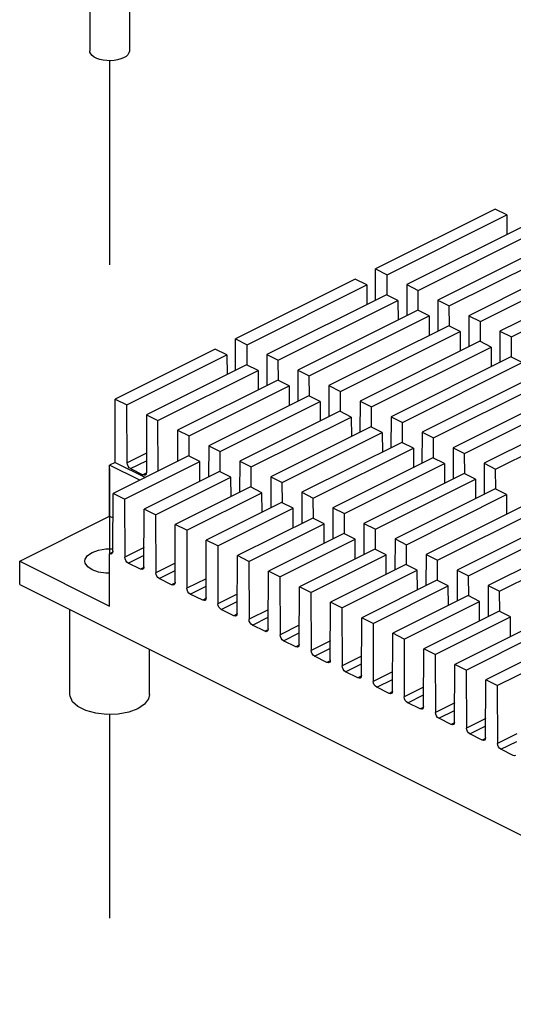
# Paper-space layout '005_EXP_CORICANT_PE_DRAWING_3_1' of a CAD drawing. Header units: millimetres. Extents: x 6 to 413, y 7 to 290.
# Tile 274 of 362: x 231.6 to 237.19, y 204.16 to 215.31. Entities that reach past the tile are written whole.
import ezdxf

# ---------------------------------------------------------------- set-up
doc = ezdxf.new("R2010")
doc.units = ezdxf.units.MM
doc.header["$LTSCALE"] = 23.1
doc.linetypes.add('DASHED', pattern=[0.2, 0.1, -0.1])
for name, color, linetype in [('000_OFFSET-LINES', 7, 'CONTINUOUS'), ('M2P5X17_BL219', 7, 'CONTINUOUS'), ('PCOM_B702_A__HEATSINK_BL253', 7, 'CONTINUOUS')]:
    doc.layers.add(name, color=color, linetype=linetype)

# ---------------------------------------------------------------- blocks, each defined once
blk = doc.blocks.new('M2P5X17_BL219', base_point=(232.615, 216.534))
at = {"layer": 'M2P5X17_BL219', "color": 7, "linetype": 'Continuous'}
for p, q in [((232.275, 218.148), (232.298, 218.16)), ((232.298, 218.16), (232.301, 218.162)), ((232.301, 218.162), (232.355, 218.184)), ((232.488, 217.936), (232.488, 218.191)), ((232.615, 218.031), (232.615, 218.159)), ((232.743, 217.936), (232.743, 218.191)), ((232.488, 217.98), (232.521, 217.964)), ((232.71, 217.964), (232.743, 217.98)), ((232.12, 217.934), (232.12, 217.869)), ((232.12, 217.869), (232.123, 217.841)), ((232.127, 217.819), (232.12, 217.869)), ((232.785, 217.961), (232.806, 217.972)), ((233.042, 217.932), (233.015, 217.9)), ((233.11, 217.869), (233.104, 217.821)), ((233.11, 217.934), (233.11, 217.869)), ((232.12, 217.791), (232.12, 217.682)), ((232.147, 217.77), (232.127, 217.819)), ((232.933, 217.843), (232.93, 217.841)), ((232.965, 217.759), (232.962, 217.757)), ((233.11, 217.788), (233.11, 217.682)), ((232.075, 217.682), (232.075, 217.604)), ((232.963, 217.693), (232.965, 217.694)), ((233.155, 217.682), (233.155, 217.604)), ((232.39, 217.359), (232.39, 214.954)), ((232.84, 217.359), (232.84, 214.954))]:
    blk.add_line(p, q, dxfattribs=at)
for points in [[(232.289, 218.157), (232.362, 218.187), (232.442, 218.209), (232.525, 218.221), (232.611, 218.226), (232.697, 218.222), (232.781, 218.21), (232.861, 218.19), (232.934, 218.161), (232.998, 218.124), (233.049, 218.08), (233.084, 218.032), (233.104, 217.983), (233.11, 217.934)], [(232.355, 218.184), (232.415, 218.202), (232.48, 218.216), (232.549, 218.224), (232.619, 218.226), (232.688, 218.223), (232.757, 218.215), (232.821, 218.201), (232.881, 218.182)], [(232.12, 217.934), (232.126, 217.982), (232.145, 218.029), (232.179, 218.076), (232.227, 218.12), (232.289, 218.157)], [(232.196, 217.922), (232.185, 217.938), (232.176, 217.955), (232.171, 217.972), (232.167, 217.989), (232.167, 218.006), (232.169, 218.023), (232.173, 218.04), (232.18, 218.057), (232.19, 218.073), (232.202, 218.089), (232.217, 218.105), (232.234, 218.12), (232.253, 218.134), (232.275, 218.148)], [(232.424, 218.163), (232.403, 218.152), (232.382, 218.14), (232.361, 218.127)], [(232.361, 218.127), (232.403, 218.12), (232.445, 218.109), (232.488, 218.095)], [(232.488, 218.095), (232.446, 218.067), (232.403, 218.035), (232.361, 218)], [(232.488, 218.191), (232.467, 218.182), (232.446, 218.173), (232.424, 218.163)], [(232.615, 218.159), (232.595, 218.166), (232.572, 218.173), (232.547, 218.18), (232.519, 218.186), (232.488, 218.191)], [(232.743, 218.191), (232.712, 218.186), (232.684, 218.18), (232.659, 218.173), (232.636, 218.166), (232.615, 218.159)], [(232.87, 218.127), (232.838, 218.146), (232.806, 218.163), (232.774, 218.178), (232.743, 218.191)], [(232.743, 218.095), (232.763, 218.102), (232.786, 218.109), (232.811, 218.116), (232.839, 218.122), (232.87, 218.127)], [(232.87, 218), (232.839, 218.026), (232.811, 218.048), (232.786, 218.066), (232.763, 218.082), (232.743, 218.095)], [(232.881, 218.182), (232.934, 218.16), (232.98, 218.133), (233.016, 218.103), (233.043, 218.07), (233.059, 218.036), (233.064, 218.001), (233.058, 217.966), (233.042, 217.932)], [(232.361, 218), (232.395, 217.986), (232.427, 217.971)], [(232.488, 217.936), (232.522, 217.965), (232.555, 217.99)], [(232.555, 217.99), (232.586, 218.012), (232.615, 218.031)], [(232.615, 218.031), (232.637, 218.017), (232.657, 218.003)], [(232.657, 218.003), (232.677, 217.99), (232.695, 217.976), (232.712, 217.962), (232.728, 217.949), (232.743, 217.936)], [(232.806, 217.972), (232.828, 217.982), (232.849, 217.992), (232.87, 218)], [(232.239, 217.773), (232.195, 217.803), (232.161, 217.835), (232.137, 217.87), (232.123, 217.906), (232.12, 217.934)], [(232.263, 217.863), (232.243, 217.877), (232.225, 217.891), (232.209, 217.906), (232.196, 217.922)], [(232.427, 217.971), (232.458, 217.954), (232.488, 217.936)], [(232.743, 217.936), (232.764, 217.949), (232.785, 217.961)], [(233.015, 217.9), (232.978, 217.87), (232.933, 217.843)], [(232.965, 217.694), (233.014, 217.722), (233.053, 217.753), (233.082, 217.787), (233.102, 217.822), (233.11, 217.859), (233.11, 217.869)], [(233.11, 217.934), (233.11, 217.924), (233.102, 217.887), (233.082, 217.851), (233.053, 217.818)], [(232.075, 217.682), (232.079, 217.712), (232.094, 217.752), (232.12, 217.79)], [(232.12, 217.791), (232.123, 217.818), (232.126, 217.825)], [(232.265, 217.616), (232.217, 217.644), (232.178, 217.675), (232.148, 217.709), (232.129, 217.745), (232.121, 217.781), (232.12, 217.791)], [(232.123, 217.841), (232.137, 217.805), (232.161, 217.77), (232.196, 217.738), (232.239, 217.708)], [(232.942, 217.645), (232.869, 217.615), (232.789, 217.594), (232.705, 217.581), (232.619, 217.576), (232.534, 217.58), (232.45, 217.592), (232.37, 217.612), (232.297, 217.641), (232.233, 217.678), (232.182, 217.722), (232.147, 217.77)], [(232.962, 217.757), (232.906, 217.733), (232.843, 217.714), (232.775, 217.699), (232.704, 217.69), (232.63, 217.686), (232.557, 217.688), (232.484, 217.695), (232.415, 217.707), (232.35, 217.725), (232.291, 217.747), (232.239, 217.773)], [(232.93, 217.841), (232.91, 217.832), (232.889, 217.824), (232.865, 217.815), (232.84, 217.807), (232.812, 217.8), (232.784, 217.794), (232.753, 217.788), (232.721, 217.784), (232.689, 217.78), (232.655, 217.778), (232.621, 217.777), (232.587, 217.778), (232.553, 217.779), (232.52, 217.782), (232.487, 217.787), (232.455, 217.792), (232.423, 217.799), (232.393, 217.807), (232.363, 217.816), (232.335, 217.826), (232.309, 217.838), (232.285, 217.85), (232.263, 217.863)], [(233.11, 217.791), (233.107, 217.763), (233.094, 217.727), (233.069, 217.692), (233.035, 217.659), (232.991, 217.629), (232.938, 217.603), (232.879, 217.581), (232.814, 217.564), (232.744, 217.552), (232.671, 217.545), (232.598, 217.543), (232.524, 217.547), (232.453, 217.557), (232.385, 217.572), (232.322, 217.592), (232.265, 217.616)], [(233.104, 217.821), (233.085, 217.773), (233.052, 217.726), (233.003, 217.682), (232.942, 217.645)], [(233.053, 217.818), (233.014, 217.786), (232.965, 217.759)], [(233.105, 217.824), (233.11, 217.8), (233.11, 217.791)], [(233.109, 217.789), (233.125, 217.771), (233.146, 217.732), (233.155, 217.692), (233.155, 217.682)], [(232.234, 217.491), (232.181, 217.521), (232.138, 217.556), (232.106, 217.593), (232.085, 217.631), (232.076, 217.672), (232.075, 217.682)], [(232.12, 217.682), (232.121, 217.673), (232.129, 217.636), (232.148, 217.6), (232.178, 217.566), (232.217, 217.535), (232.265, 217.507)], [(233.155, 217.682), (233.152, 217.651), (233.137, 217.612), (233.11, 217.574), (233.073, 217.538), (233.025, 217.506), (232.968, 217.477), (232.903, 217.453), (232.832, 217.434), (232.756, 217.421), (232.676, 217.413), (232.596, 217.412), (232.516, 217.416), (232.438, 217.427), (232.364, 217.443), (232.295, 217.464), (232.234, 217.491)], [(232.239, 217.708), (232.291, 217.682), (232.35, 217.66), (232.416, 217.642), (232.485, 217.63), (232.558, 217.623), (232.631, 217.621), (232.705, 217.625), (232.776, 217.635), (232.844, 217.649), (232.907, 217.669), (232.963, 217.693)], [(232.265, 217.507), (232.321, 217.482), (232.384, 217.463), (232.452, 217.448), (232.523, 217.438), (232.597, 217.434), (232.671, 217.436), (232.743, 217.443), (232.813, 217.455), (232.879, 217.472), (232.938, 217.494), (232.99, 217.52), (233.034, 217.55), (233.069, 217.582), (233.093, 217.617), (233.107, 217.654), (233.11, 217.682)], [(232.075, 217.604), (232.076, 217.594), (232.085, 217.554), (232.105, 217.515), (232.138, 217.478), (232.181, 217.443), (232.234, 217.413)], [(232.831, 217.356), (232.903, 217.375), (232.967, 217.399), (233.025, 217.427), (233.072, 217.46), (233.11, 217.496), (233.137, 217.534), (233.152, 217.573), (233.155, 217.604)], [(232.234, 217.413), (232.295, 217.386), (232.363, 217.365)], [(232.363, 217.365), (232.437, 217.349), (232.515, 217.338), (232.595, 217.334), (232.676, 217.335), (232.755, 217.343), (232.831, 217.356)], [(232.774, 214.874), (232.743, 214.861), (232.706, 214.851), (232.667, 214.844), (232.626, 214.841), (232.584, 214.842), (232.544, 214.847), (232.506, 214.855), (232.472, 214.867), (232.442, 214.882), (232.419, 214.899), (232.402, 214.918), (232.393, 214.938), (232.39, 214.954)], [(232.84, 214.954), (232.84, 214.948), (232.834, 214.928), (232.821, 214.908), (232.801, 214.89), (232.774, 214.874)]]:
    blk.add_lwpolyline(points, dxfattribs=at)
blk = doc.blocks.new('PCOM_B702_A__HEATSINK_BL253', base_point=(243.689, 209.293))
at = {"layer": 'PCOM_B702_A__HEATSINK_BL253', "color": 7, "linetype": 'Continuous'}
for p, q in [((236.981, 213.16), (235.625, 212.482)), ((235.758, 212.416), (237.113, 213.094)), ((237.113, 213.094), (236.981, 213.16)), ((237.113, 213.094), (237.114, 212.872)), ((237.336, 212.983), (235.98, 212.305)), ((236.109, 212.24), (237.465, 212.918)), ((237.687, 212.807), (236.332, 212.129)), ((236.461, 212.065), (237.816, 212.742)), ((238.039, 212.631), (236.683, 211.953)), ((236.813, 211.889), (238.168, 212.567)), ((235.625, 212.128), (235.625, 212.482)), ((235.625, 212.482), (235.758, 212.416)), ((235.759, 212.187), (235.758, 212.416)), ((238.391, 212.455), (237.035, 211.777)), ((235.396, 212.368), (234.041, 211.69)), ((234.173, 211.624), (235.528, 212.302)), ((235.528, 212.302), (235.396, 212.368)), ((235.528, 212.302), (235.529, 212.08)), ((235.98, 212.305), (235.979, 211.952)), ((235.98, 212.305), (236.109, 212.24)), ((237.164, 211.713), (238.52, 212.391)), ((235.751, 212.19), (234.396, 211.513)), ((235.88, 212.126), (235.751, 212.19)), ((236.11, 212.011), (236.109, 212.24)), ((234.525, 211.448), (235.88, 212.126)), ((235.88, 212.126), (235.881, 211.904)), ((236.332, 212.129), (236.33, 211.777)), ((236.332, 212.129), (236.461, 212.065)), ((236.103, 212.015), (234.747, 211.337)), ((236.232, 211.95), (236.103, 212.015)), ((236.462, 211.835), (236.461, 212.065)), ((234.876, 211.272), (236.232, 211.95)), ((236.232, 211.95), (236.233, 211.728)), ((236.683, 211.953), (236.682, 211.601)), ((236.683, 211.953), (236.813, 211.889)), ((236.814, 211.659), (236.813, 211.889)), ((236.454, 211.839), (235.099, 211.161)), ((235.228, 211.096), (236.583, 211.774)), ((236.583, 211.774), (236.454, 211.839)), ((236.583, 211.774), (236.584, 211.552)), ((237.035, 211.777), (237.034, 211.425)), ((237.035, 211.777), (237.164, 211.713)), ((234.041, 211.335), (234.041, 211.69)), ((234.041, 211.69), (234.173, 211.624)), ((236.806, 211.663), (235.451, 210.985)), ((236.935, 211.598), (236.806, 211.663)), ((237.165, 211.483), (237.164, 211.713)), ((233.812, 211.575), (232.679, 211.009)), ((233.944, 211.509), (233.812, 211.575)), ((234.174, 211.394), (234.173, 211.624)), ((234.396, 211.513), (234.394, 211.16)), ((234.396, 211.513), (234.525, 211.448)), ((235.58, 210.921), (236.935, 211.598)), ((236.935, 211.598), (236.936, 211.376)), ((232.811, 210.943), (233.944, 211.509)), ((233.944, 211.509), (233.945, 211.287)), ((234.526, 211.218), (234.525, 211.448)), ((237.158, 211.487), (235.802, 210.809)), ((235.931, 210.745), (237.287, 211.423)), ((237.287, 211.423), (237.158, 211.487)), ((234.166, 211.398), (233.034, 210.832)), ((233.163, 210.767), (234.296, 211.333)), ((234.296, 211.333), (234.166, 211.398)), ((234.296, 211.333), (234.297, 211.111)), ((234.747, 211.337), (234.746, 210.984)), ((234.747, 211.337), (234.876, 211.272)), ((237.509, 211.311), (236.154, 210.633)), ((234.518, 211.222), (233.385, 210.656)), ((234.647, 211.158), (234.518, 211.222)), ((234.877, 211.043), (234.876, 211.272)), ((236.283, 210.569), (237.638, 211.247)), ((233.515, 210.591), (234.647, 211.158)), ((234.647, 211.158), (234.648, 210.936)), ((235.099, 211.161), (235.097, 210.809)), ((235.099, 211.161), (235.228, 211.096)), ((235.229, 210.867), (235.228, 211.096)), ((237.861, 211.135), (236.506, 210.458)), ((236.635, 210.393), (237.99, 211.071)), ((232.679, 210.292), (232.679, 211.009)), ((232.679, 211.009), (232.811, 210.943)), ((234.87, 211.046), (233.737, 210.48)), ((233.866, 210.415), (234.999, 210.982)), ((234.999, 210.982), (234.87, 211.046)), ((234.999, 210.982), (235, 210.76)), ((235.451, 210.985), (235.449, 210.633)), ((235.451, 210.985), (235.58, 210.921)), ((238.213, 210.96), (236.857, 210.282)), ((232.814, 210.286), (232.811, 210.943)), ((235.221, 210.871), (234.089, 210.304)), ((235.351, 210.806), (235.221, 210.871)), ((235.581, 210.691), (235.58, 210.921)), ((236.986, 210.217), (238.342, 210.895)), ((233.034, 210.832), (233.031, 210.178)), ((233.034, 210.832), (233.163, 210.767)), ((233.165, 210.194), (233.163, 210.767)), ((234.218, 210.24), (235.351, 210.806)), ((235.351, 210.806), (235.352, 210.584)), ((235.802, 210.809), (235.801, 210.457)), ((235.802, 210.809), (235.931, 210.745)), ((235.932, 210.515), (235.931, 210.745)), ((233.385, 210.656), (233.384, 210.303)), ((233.385, 210.656), (233.515, 210.591)), ((235.573, 210.695), (234.44, 210.128)), ((234.57, 210.064), (235.702, 210.63)), ((235.702, 210.63), (235.573, 210.695)), ((235.702, 210.63), (235.703, 210.408)), ((236.154, 210.633), (236.152, 210.281)), ((236.154, 210.633), (236.283, 210.569)), ((233.516, 210.362), (233.515, 210.591)), ((235.925, 210.519), (234.792, 209.953)), ((236.054, 210.454), (235.925, 210.519)), ((236.284, 210.339), (236.283, 210.569)), ((233.737, 210.48), (233.735, 210.128)), ((233.737, 210.48), (233.866, 210.415)), ((233.867, 210.186), (233.866, 210.415)), ((234.921, 209.888), (236.054, 210.454)), ((236.054, 210.454), (236.055, 210.232)), ((236.506, 210.458), (236.504, 210.105)), ((236.506, 210.458), (236.635, 210.393)), ((232.679, 210.292), (232.615, 210.26)), ((233.508, 210.365), (232.655, 209.939)), ((232.679, 210.292), (233.02, 210.121)), ((232.784, 209.874), (233.637, 210.301)), ((233.032, 210.395), (232.814, 210.286)), ((232.852, 210.221), (233.031, 210.31)), ((233.637, 210.301), (233.508, 210.365)), ((233.638, 210.079), (233.637, 210.301)), ((234.089, 210.304), (234.087, 209.952)), ((234.089, 210.304), (234.218, 210.24)), ((236.276, 210.343), (235.144, 209.777)), ((236.406, 210.279), (236.276, 210.343)), ((236.636, 210.164), (236.635, 210.393)), ((232.615, 209.683), (232.615, 210.26)), ((232.956, 210.09), (232.615, 210.26)), ((232.852, 210.221), (232.993, 210.151)), ((233.86, 210.19), (233.007, 209.763)), ((233.989, 210.125), (233.86, 210.19)), ((234.219, 210.01), (234.218, 210.24)), ((235.273, 209.712), (236.406, 210.279)), ((236.406, 210.279), (236.407, 210.056)), ((236.857, 210.282), (236.856, 209.929)), ((236.857, 210.282), (236.986, 210.217)), ((236.987, 209.988), (236.986, 210.217)), ((233.029, 210.169), (232.993, 210.151)), ((233.136, 209.699), (233.989, 210.125)), ((233.99, 209.903), (233.989, 210.125)), ((234.44, 210.128), (234.439, 209.776)), ((234.44, 210.128), (234.57, 210.064)), ((234.571, 209.834), (234.57, 210.064)), ((236.628, 210.167), (235.495, 209.601)), ((235.625, 209.536), (236.757, 210.103)), ((236.757, 210.103), (236.628, 210.167)), ((236.757, 210.103), (236.758, 209.881)), ((234.211, 210.014), (233.359, 209.587)), ((234.34, 209.949), (234.211, 210.014)), ((234.792, 209.953), (234.79, 209.6)), ((234.792, 209.953), (234.921, 209.888)), ((236.98, 209.991), (235.847, 209.425)), ((237.109, 209.927), (236.98, 209.991)), ((232.652, 209.285), (232.655, 209.939)), ((232.784, 209.874), (232.655, 209.939)), ((232.784, 209.874), (232.787, 209.218)), ((233.488, 209.523), (234.34, 209.949)), ((234.341, 209.727), (234.34, 209.949)), ((234.922, 209.658), (234.921, 209.888)), ((235.976, 209.36), (237.109, 209.927)), ((237.109, 209.927), (237.11, 209.705)), ((233.004, 209.11), (233.007, 209.763)), ((233.136, 209.699), (233.007, 209.763)), ((234.563, 209.838), (233.71, 209.412)), ((233.839, 209.347), (234.692, 209.773)), ((234.692, 209.773), (234.563, 209.838)), ((234.693, 209.551), (234.692, 209.773)), ((235.144, 209.777), (235.142, 209.424)), ((235.144, 209.777), (235.273, 209.712)), ((237.331, 209.816), (236.199, 209.249)), ((236.328, 209.185), (237.461, 209.751)), ((231.597, 209.174), (232.615, 209.683)), ((232.615, 209.683), (232.654, 209.664)), ((233.136, 209.699), (233.139, 209.042)), ((234.915, 209.662), (234.062, 209.236)), ((235.044, 209.598), (234.915, 209.662)), ((235.274, 209.483), (235.273, 209.712)), ((237.683, 209.64), (236.55, 209.073)), ((233.356, 208.934), (233.359, 209.587)), ((233.488, 209.523), (233.359, 209.587)), ((233.488, 209.523), (233.491, 208.866)), ((234.191, 209.171), (235.044, 209.598)), ((235.045, 209.376), (235.044, 209.598)), ((235.495, 209.601), (235.494, 209.248)), ((235.495, 209.601), (235.625, 209.536)), ((235.626, 209.307), (235.625, 209.536)), ((236.68, 209.009), (237.812, 209.575)), ((233.707, 208.758), (233.71, 209.412)), ((233.839, 209.347), (233.71, 209.412)), ((235.266, 209.486), (234.414, 209.06)), ((234.543, 208.995), (235.395, 209.422)), ((235.395, 209.422), (235.266, 209.486)), ((235.396, 209.2), (235.395, 209.422)), ((235.847, 209.425), (235.845, 209.073)), ((235.847, 209.425), (235.976, 209.36)), ((238.035, 209.464), (236.902, 208.898)), ((237.031, 208.833), (238.164, 209.399)), ((233.005, 209.327), (232.787, 209.218)), ((233.839, 209.347), (233.842, 208.691)), ((235.618, 209.31), (234.765, 208.884)), ((235.747, 209.246), (235.618, 209.31)), ((235.977, 209.131), (235.976, 209.36)), ((231.597, 208.909), (231.597, 209.174)), ((231.597, 209.174), (232.615, 208.665)), ((232.65, 209.275), (232.615, 209.257)), ((232.615, 208.665), (232.615, 209.257)), ((232.825, 209.152), (233.005, 209.242)), ((234.059, 208.582), (234.062, 209.236)), ((234.191, 209.171), (234.062, 209.236)), ((234.191, 209.171), (234.194, 208.515)), ((234.894, 208.82), (235.747, 209.246)), ((235.748, 209.024), (235.747, 209.246)), ((236.199, 209.249), (236.197, 208.897)), ((236.199, 209.249), (236.328, 209.185)), ((236.329, 208.955), (236.328, 209.185)), ((232.966, 209.082), (232.825, 209.152)), ((233.002, 209.101), (232.966, 209.082)), ((233.357, 209.151), (233.139, 209.042)), ((233.177, 208.977), (233.356, 209.066)), ((234.411, 208.406), (234.414, 209.06)), ((234.543, 208.995), (234.414, 209.06)), ((235.97, 209.135), (235.117, 208.708)), ((235.246, 208.644), (236.099, 209.07)), ((236.099, 209.07), (235.97, 209.135)), ((236.1, 208.848), (236.099, 209.07)), ((236.55, 209.073), (236.549, 208.721)), ((236.55, 209.073), (236.68, 209.009)), ((233.317, 208.906), (233.177, 208.977)), ((233.708, 208.975), (233.491, 208.866)), ((234.543, 208.995), (234.546, 208.339)), ((236.321, 208.959), (235.469, 208.532)), ((236.45, 208.894), (236.321, 208.959)), ((236.681, 208.779), (236.68, 209.009)), ((231.597, 208.909), (243.689, 202.864)), ((233.354, 208.925), (233.317, 208.906)), ((233.529, 208.801), (233.708, 208.89)), ((234.762, 208.231), (234.765, 208.884)), ((234.894, 208.82), (234.765, 208.884)), ((235.598, 208.468), (236.45, 208.894)), ((236.451, 208.672), (236.45, 208.894)), ((236.902, 208.898), (236.9, 208.545)), ((236.902, 208.898), (237.031, 208.833)), ((233.669, 208.731), (233.529, 208.801)), ((233.706, 208.749), (233.669, 208.731)), ((234.06, 208.799), (233.842, 208.691)), ((234.894, 208.82), (234.897, 208.163)), ((236.673, 208.783), (235.82, 208.357)), ((236.802, 208.718), (236.673, 208.783)), ((237.032, 208.603), (237.031, 208.833)), ((232.165, 207.662), (232.165, 208.625)), ((233.88, 208.625), (234.06, 208.715)), ((234.021, 208.555), (233.88, 208.625)), ((234.412, 208.624), (234.194, 208.515)), ((235.114, 208.055), (235.117, 208.708)), ((235.246, 208.644), (235.117, 208.708)), ((235.246, 208.644), (235.249, 207.987)), ((235.949, 208.292), (236.802, 208.718)), ((236.803, 208.496), (236.802, 208.718)), ((234.057, 208.573), (234.021, 208.555)), ((234.232, 208.449), (234.411, 208.539)), ((235.466, 207.879), (235.469, 208.532)), ((235.598, 208.468), (235.469, 208.532)), ((237.025, 208.607), (236.172, 208.181)), ((236.301, 208.116), (237.154, 208.543)), ((237.154, 208.543), (237.025, 208.607)), ((237.155, 208.321), (237.154, 208.543)), ((234.372, 208.379), (234.232, 208.449)), ((234.409, 208.397), (234.372, 208.379)), ((234.763, 208.448), (234.546, 208.339)), ((235.598, 208.468), (235.601, 207.811)), ((237.376, 208.431), (236.524, 208.005)), ((234.584, 208.273), (234.763, 208.363)), ((235.817, 207.703), (235.82, 208.357)), ((235.949, 208.292), (235.82, 208.357)), ((235.949, 208.292), (235.952, 207.636)), ((236.653, 207.94), (237.505, 208.367)), ((233.065, 207.662), (233.065, 208.175)), ((234.724, 208.203), (234.584, 208.273)), ((234.761, 208.221), (234.724, 208.203)), ((235.115, 208.272), (234.897, 208.163)), ((234.935, 208.098), (235.115, 208.187)), ((236.169, 207.527), (236.172, 208.181)), ((236.301, 208.116), (236.172, 208.181)), ((237.728, 208.256), (236.875, 207.829)), ((237.004, 207.765), (237.857, 208.191)), ((235.076, 208.027), (234.935, 208.098)), ((235.467, 208.096), (235.249, 207.987)), ((236.301, 208.116), (236.304, 207.46)), ((235.112, 208.046), (235.076, 208.027)), ((235.287, 207.922), (235.466, 208.011)), ((236.521, 207.351), (236.524, 208.005)), ((236.653, 207.94), (236.524, 208.005)), ((235.427, 207.852), (235.287, 207.922)), ((235.464, 207.87), (235.427, 207.852)), ((235.818, 207.92), (235.601, 207.811)), ((235.639, 207.746), (235.818, 207.835)), ((236.653, 207.94), (236.656, 207.284)), ((235.779, 207.676), (235.639, 207.746)), ((236.17, 207.745), (235.952, 207.636)), ((236.872, 207.176), (236.875, 207.829)), ((237.004, 207.765), (236.875, 207.829)), ((237.004, 207.765), (237.007, 207.108)), ((235.816, 207.694), (235.779, 207.676)), ((235.99, 207.57), (236.17, 207.66)), ((236.131, 207.5), (235.99, 207.57)), ((236.167, 207.518), (236.131, 207.5)), ((236.522, 207.569), (236.304, 207.46)), ((236.342, 207.394), (236.521, 207.484)), ((236.482, 207.324), (236.342, 207.394)), ((236.873, 207.393), (236.656, 207.284)), ((236.519, 207.342), (236.482, 207.324)), ((236.694, 207.218), (236.873, 207.308)), ((236.834, 207.148), (236.694, 207.218)), ((236.871, 207.166), (236.834, 207.148)), ((237.225, 207.217), (237.007, 207.108)), ((237.045, 207.043), (237.225, 207.132)), ((237.186, 206.972), (237.045, 207.043))]:
    blk.add_line(p, q, dxfattribs=at)
for points in [[(232.852, 210.221), (232.838, 210.232), (232.825, 210.248), (232.817, 210.267), (232.814, 210.286)], [(233.031, 210.178), (233.028, 210.162), (233.02, 210.151), (233.017, 210.149)], [(233.017, 210.149), (233.007, 210.147), (232.993, 210.151)], [(232.418, 209.273), (232.489, 209.299), (232.573, 209.312), (232.652, 209.312)], [(232.652, 209.285), (232.649, 209.269), (232.642, 209.259), (232.638, 209.257)], [(232.336, 209.174), (232.339, 209.195), (232.366, 209.237), (232.418, 209.273)], [(232.615, 209.036), (232.572, 209.036), (232.49, 209.05), (232.419, 209.075), (232.367, 209.11), (232.34, 209.151), (232.336, 209.174)], [(232.638, 209.257), (232.63, 209.254), (232.615, 209.257)], [(232.825, 209.152), (232.811, 209.163), (232.798, 209.18), (232.79, 209.199), (232.787, 209.218)], [(232.99, 209.081), (232.98, 209.079), (232.966, 209.082)], [(233.004, 209.11), (233.001, 209.093), (232.993, 209.082), (232.99, 209.081)], [(233.177, 208.977), (233.162, 208.988), (233.15, 209.004), (233.142, 209.023), (233.139, 209.042)], [(233.342, 208.905), (233.332, 208.903), (233.317, 208.906)], [(233.356, 208.934), (233.353, 208.917), (233.344, 208.907), (233.342, 208.905)], [(233.529, 208.801), (233.514, 208.812), (233.502, 208.828), (233.494, 208.847), (233.491, 208.866)], [(233.693, 208.729), (233.684, 208.727), (233.669, 208.731)], [(233.707, 208.758), (233.704, 208.742), (233.696, 208.731), (233.693, 208.729)], [(233.88, 208.625), (233.866, 208.636), (233.853, 208.652), (233.845, 208.671), (233.842, 208.691)], [(234.045, 208.553), (234.035, 208.551), (234.021, 208.555)], [(234.059, 208.582), (234.056, 208.566), (234.048, 208.555), (234.045, 208.553)], [(234.232, 208.449), (234.217, 208.46), (234.205, 208.476), (234.197, 208.495), (234.194, 208.515)], [(234.411, 208.406), (234.408, 208.39), (234.399, 208.379), (234.397, 208.377)], [(234.397, 208.377), (234.387, 208.375), (234.372, 208.379)], [(234.584, 208.273), (234.569, 208.284), (234.557, 208.3), (234.549, 208.319), (234.546, 208.339)], [(234.748, 208.202), (234.739, 208.199), (234.724, 208.203)], [(234.762, 208.231), (234.759, 208.214), (234.751, 208.203), (234.748, 208.202)], [(234.935, 208.098), (234.921, 208.108), (234.908, 208.125), (234.9, 208.144), (234.897, 208.163)], [(235.1, 208.026), (235.09, 208.024), (235.076, 208.027)], [(235.114, 208.055), (235.111, 208.038), (235.103, 208.027), (235.1, 208.026)], [(235.287, 207.922), (235.272, 207.933), (235.26, 207.949), (235.252, 207.968), (235.249, 207.987)], [(235.452, 207.85), (235.442, 207.848), (235.427, 207.852)], [(235.466, 207.879), (235.463, 207.862), (235.454, 207.852), (235.452, 207.85)], [(235.639, 207.746), (235.624, 207.757), (235.612, 207.773), (235.604, 207.792), (235.601, 207.811)], [(232.934, 207.503), (232.831, 207.465), (232.711, 207.442), (232.584, 207.438), (232.46, 207.451), (232.347, 207.482), (232.256, 207.526), (232.195, 207.582), (232.167, 207.645), (232.165, 207.662)], [(233.065, 207.662), (233.056, 207.615), (233.011, 207.555), (232.934, 207.503)], [(235.803, 207.674), (235.794, 207.672), (235.779, 207.676)], [(235.817, 207.703), (235.814, 207.687), (235.806, 207.676), (235.803, 207.674)], [(235.99, 207.57), (235.976, 207.581), (235.963, 207.597), (235.955, 207.616), (235.952, 207.636)], [(236.155, 207.498), (236.145, 207.496), (236.131, 207.5)], [(236.169, 207.527), (236.166, 207.511), (236.158, 207.5), (236.155, 207.498)], [(236.342, 207.394), (236.327, 207.405), (236.315, 207.421), (236.307, 207.44), (236.304, 207.46)], [(236.507, 207.323), (236.497, 207.32), (236.482, 207.324)], [(236.521, 207.351), (236.518, 207.335), (236.509, 207.324), (236.507, 207.323)], [(236.694, 207.218), (236.679, 207.229), (236.667, 207.245), (236.659, 207.265), (236.656, 207.284)], [(236.872, 207.176), (236.869, 207.159), (236.861, 207.148), (236.858, 207.147)], [(236.858, 207.147), (236.849, 207.144), (236.834, 207.148)], [(237.045, 207.043), (237.031, 207.054), (237.018, 207.07), (237.01, 207.089), (237.007, 207.108)], [(237.21, 206.971), (237.2, 206.969), (237.186, 206.972)]]:
    blk.add_lwpolyline(points, dxfattribs=at)

psp = doc.layouts.new('005_EXP_CORICANT_PE_DRAWING_3_1')

# ---------------------------------------------------------------- linework, layer by layer
at = {"layer": '000_OFFSET-LINES', "color": 4, "linetype": 'DASHED'}
for p, q in [((232.615, 214.841), (232.615, 209.257)), ((232.615, 207.439), (232.615, 194.902))]:
    psp.add_line(p, q, dxfattribs=at)

# ---------------------------------------------------------------- block references
at = {"layer": 'M2P5X17_BL219'}
psp.add_blockref('M2P5X17_BL219', (232.615, 216.534), dxfattribs=at)
at = {"layer": 'PCOM_B702_A__HEATSINK_BL253'}
psp.add_blockref('PCOM_B702_A__HEATSINK_BL253', (243.689, 209.293), dxfattribs=at)

doc.saveas('drawing.dxf')
